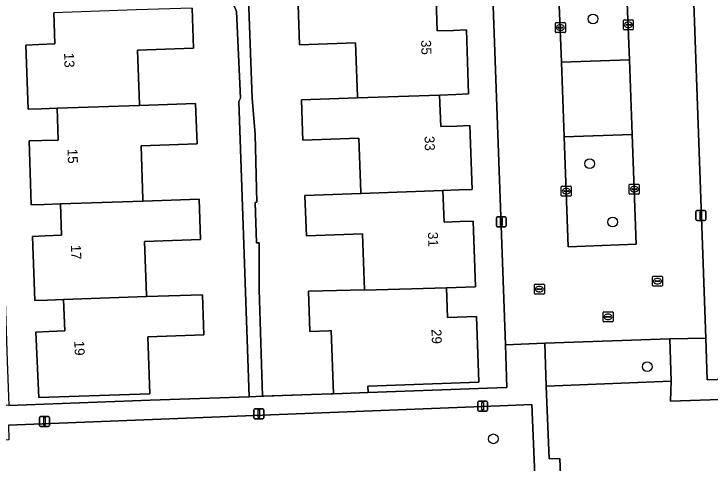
# Model space of a CAD drawing. Extents: x 161084 to 161928, y 385354 to 386522.
# Drawn here: x 161647.2 to 161717, y 386328.1 to 386373.2 of the extents above; entities that cross this region are included whole.
import ezdxf

# ---------------------------------------------------------------- set-up
doc = ezdxf.new("R2010")
doc.units = 0
for name, color, linetype in [('IMGEO_Boom', 7, 'Continuous'), ('IMGEO_Brandkraan', 7, 'Continuous'), ('IMGEO_Erf', 7, 'Continuous'), ('IMGEO_Groenvoorziening', 7, 'Continuous'), ('IMGEO_Kolk', 7, 'Continuous'), ('IMGEO_Lichtmast', 7, 'Continuous'), ('IMGEO_Muur', 7, 'Continuous'), ('IMGEO_Pand', 7, 'Continuous'), ('IMGEO_Pand_nummerreeks', 7, 'Continuous'), ('IMGEO_Parkeervlak_open', 7, 'Continuous'), ('IMGEO_Rijbaan_lokaal_open', 7, 'Continuous'), ('IMGEO_Rioolput', 7, 'Continuous'), ('IMGEO_Voetpad_open', 7, 'Continuous')]:
    doc.layers.add(name, color=color, linetype=linetype)

msp = doc.modelspace()

# ---------------------------------------------------------------- linework, layer by layer
at = {"layer": 'IMGEO_Boom'}
for centre in [(161705.243, 386372.729), (161704.895, 386358.196), (161707.213, 386352.331), (161710.675, 386337.816), (161695.252, 386330.574)]:
    msp.add_circle(centre, 0.489, dxfattribs=at)
at = {"layer": 'IMGEO_Brandkraan'}
for p, q in [((161706.32, 386343.321), (161707.172, 386343.321)), ((161706.245, 386342.395), (161706.245, 386343.247)), ((161706.504, 386342.815), (161706.504, 386342.827)), ((161706.942, 386342.778), (161706.544, 386342.778)), ((161706.547, 386342.864), (161706.945, 386342.864)), ((161706.733, 386343.101), (161706.758, 386343.101)), ((161706.988, 386342.827), (161706.988, 386342.815)), ((161707.246, 386343.247), (161707.246, 386342.395)), ((161707.172, 386342.321), (161706.32, 386342.321)), ((161706.756, 386342.541), (161706.731, 386342.541))]:
    msp.add_line(p, q, dxfattribs=at)
for points in [[(161706.32, 386343.321), (161707.172, 386343.321)], [(161706.245, 386342.395), (161706.245, 386343.247)], [(161707.246, 386343.247), (161707.246, 386342.395)], [(161707.172, 386342.321), (161706.32, 386342.321)]]:
    msp.add_lwpolyline(points, dxfattribs=at)
for centre, radius, start, end in [((161706.322, 386343.245), 0.0765, 91.55205, 178.44795), ((161706.322, 386343.245), 0.0765, 91.55205, 178.44795), ((161707.17, 386343.245), 0.0765, 1.55205, 88.44795), ((161707.17, 386343.245), 0.0765, 1.55205, 88.44795), ((161706.544, 386342.824), 0.0403, 85.87752, 175.75265), ((161706.541, 386342.814), 0.0366, 178.93798, 274.71019), ((161706.945, 386342.821), 0.043, 264.86636, 352.45326), ((161706.949, 386342.826), 0.0386, 1.73085, 96.63898), ((161706.322, 386342.397), 0.0765, 181.55205, 268.44795), ((161706.322, 386342.397), 0.0765, 181.55205, 268.44795), ((161707.17, 386342.397), 0.0765, 271.55205, 358.44795), ((161707.17, 386342.397), 0.0765, 271.55205, 358.44795)]:
    msp.add_arc(centre, radius, start, end, dxfattribs=at)
for centre, major_axis, ratio, start_param, end_param in [((161706.732, 386342.821), (-0.387, 0.002), 0.722429, 4.712389, 7.853982), ((161706.757, 386342.821), (-0.39, 0.002), 0.717154, 1.570796, 4.712389)]:
    msp.add_ellipse(centre, major_axis=major_axis, ratio=ratio, start_param=start_param, end_param=end_param, dxfattribs=at)
at = {"layer": 'IMGEO_Erf'}
for points in [[(161718.426, 386405.368), (161714.246, 386405.162), (161716.544, 386340.672), (161716.693, 386336.491), (161731.511, 386336.987)], [(161689.51, 386374.671), (161689.623, 386371.519), (161691.252, 386371.577), (161692.541, 386371.623), (161692.772, 386365.19), (161691.484, 386365.144), (161689.85, 386365.086), (161689.967, 386361.915), (161691.598, 386361.973), (161692.885, 386362.019), (161693.12, 386355.617), (161691.831, 386355.57), (161690.187, 386355.51), (161690.301, 386352.338), (161691.931, 386352.389), (161693.22, 386352.429), (161693.458, 386345.833), (161690.539, 386345.743), (161690.646, 386342.737), (161693.564, 386342.842), (161693.799, 386336.256), (161682.661, 386335.857), (161682.683, 386335.219), (161695.608, 386335.682), (161696.613, 386335.718), (161696.458, 386340.02), (161694.138, 386404.428)], [(161670.374, 386383.84), (161671.064, 386364.776), (161671.371, 386361.126), (161671.53, 386354.317), (161671.364, 386354.307), (161671.507, 386350.26), (161671.763, 386350.26), (161671.781, 386345.548), (161672.087, 386334.84), (161678.981, 386335.087), (161679.211, 386335.095), (161678.985, 386341.437), (161678.755, 386341.429), (161676.844, 386341.361), (161676.7, 386345.408), (161682.317, 386345.544), (161682.117, 386351.154), (161676.503, 386350.953), (161676.358, 386355.002), (161681.973, 386355.208), (161681.968, 386355.351), (161681.775, 386360.746), (161676.161, 386360.545), (161676.125, 386361.469), (161676.002, 386364.596), (161681.632, 386364.795), (161681.627, 386364.944), (161681.434, 386370.338), (161675.82, 386370.137), (161675.675, 386374.19)], [(161665.045, 386373.818), (161665.19, 386369.777), (161659.574, 386369.576), (161659.768, 386364.18), (161659.773, 386364.036), (161665.391, 386364.227), (161665.536, 386360.185), (161659.92, 386359.984), (161660.114, 386354.588), (161660.119, 386354.44), (161665.737, 386354.636), (161665.882, 386350.593), (161660.266, 386350.392), (161660.46, 386344.996), (161660.465, 386344.847), (161666.083, 386345.044), (161666.228, 386341.001), (161660.612, 386340.8), (161660.817, 386335.104), (161649.663, 386334.711), (161649.375, 386341.297), (161650.673, 386341.345), (161652.293, 386341.405), (161652.155, 386344.556), (161650.559, 386344.5), (161649.261, 386344.454), (161649.027, 386350.899), (161650.322, 386350.945), (161651.945, 386351.003), (161651.831, 386354.151), (161650.212, 386354.094), (161648.918, 386354.049), (161648.695, 386360.482), (161649.995, 386360.518), (161651.614, 386360.563), (161651.503, 386363.753), (161649.909, 386363.699), (161648.609, 386363.655), (161648.369, 386370.096), (161649.666, 386370.147), (161651.287, 386370.211), (161651.17, 386373.341)]]:
    msp.add_lwpolyline(points, dxfattribs=at)
msp.add_lwpolyline([(161669.497, 386373.487), (161669.194, 386374.194), (161668.159, 386403.534), (161663.979, 386403.39), (161644.315, 386402.713), (161646.505, 386338.361), (161646.656, 386333.93), (161660.841, 386334.438), (161670.779, 386334.793), (161669.719, 386364.437), (161669.901, 386364.767)], close=True, dxfattribs=at)
at = {"layer": 'IMGEO_Groenvoorziening'}
for points in [[(161708.175, 386386.566), (161701.338, 386386.414), (161702.094, 386368.384), (161708.908, 386368.631)], [(161702.362, 386360.894), (161702.758, 386349.86), (161709.571, 386350.102), (161709.176, 386361.133)], [(161713.072, 386336.352), (161712.93, 386340.597), (161700.393, 386340.17), (161700.558, 386335.87)], [(161770.443, 386331.912), (161771.946, 386331.948), (161771.741, 386335.293), (161766.755, 386335.169), (161766.729, 386336.162), (161712.996, 386334.367), (161713.072, 386336.352), (161700.558, 386335.87), (161700.839, 386328.558), (161701.918, 386328.595), (161702.136, 386322.917), (161737.195, 386324.733), (161770.615, 386326.464)], [(161699.109, 386334.013), (161696.69, 386333.925), (161646.639, 386331.937), (161646.674, 386330.47), (161610.96, 386329.563), (161611.214, 386322.838), (161609.73, 386322.75), (161609.873, 386318.297), (161667.929, 386321.203), (161700.638, 386322.84), (161700.48, 386326.968), (161699.417, 386326.93)]]:
    msp.add_lwpolyline(points, close=True, dxfattribs=at)
at = {"layer": 'IMGEO_Kolk'}
for p, q in [((161708.356, 386372.638), (161709.208, 386372.638)), ((161701.468, 386371.429), (161701.468, 386372.281)), ((161701.543, 386372.355), (161702.395, 386372.355)), ((161701.956, 386372.135), (161701.981, 386372.135)), ((161702.469, 386372.281), (161702.469, 386371.429)), ((161708.281, 386371.712), (161708.281, 386372.564)), ((161708.54, 386372.132), (161708.54, 386372.144)), ((161708.978, 386372.095), (161708.58, 386372.095)), ((161708.583, 386372.181), (161708.981, 386372.181)), ((161708.769, 386372.418), (161708.794, 386372.418)), ((161709.024, 386372.144), (161709.024, 386372.132)), ((161709.282, 386372.564), (161709.282, 386371.712)), ((161702.395, 386371.355), (161701.543, 386371.355)), ((161701.727, 386371.849), (161701.727, 386371.861)), ((161702.165, 386371.812), (161701.767, 386371.812)), ((161701.77, 386371.898), (161702.168, 386371.898)), ((161701.979, 386371.575), (161701.954, 386371.575)), ((161702.211, 386371.861), (161702.211, 386371.849)), ((161709.208, 386371.638), (161708.356, 386371.638)), ((161708.792, 386371.858), (161708.767, 386371.858)), ((161702.132, 386355.931), (161702.984, 386355.931)), ((161708.872, 386355.202), (161708.872, 386356.054)), ((161708.947, 386356.128), (161709.799, 386356.128)), ((161709.36, 386355.908), (161709.385, 386355.908)), ((161709.873, 386356.054), (161709.873, 386355.202)), ((161702.057, 386355.005), (161702.057, 386355.857)), ((161702.316, 386355.425), (161702.316, 386355.437)), ((161702.754, 386355.388), (161702.356, 386355.388)), ((161702.359, 386355.474), (161702.757, 386355.474)), ((161702.545, 386355.711), (161702.57, 386355.711)), ((161702.8, 386355.437), (161702.8, 386355.425)), ((161703.058, 386355.857), (161703.058, 386355.005)), ((161709.131, 386355.622), (161709.131, 386355.634)), ((161709.569, 386355.585), (161709.171, 386355.585)), ((161709.174, 386355.671), (161709.572, 386355.671)), ((161709.383, 386355.348), (161709.358, 386355.348)), ((161709.615, 386355.634), (161709.615, 386355.622)), ((161702.984, 386354.931), (161702.132, 386354.931)), ((161702.568, 386355.151), (161702.543, 386355.151)), ((161709.799, 386355.128), (161708.947, 386355.128))]:
    msp.add_line(p, q, dxfattribs=at)
for points in [[(161708.356, 386372.638), (161709.208, 386372.638)], [(161701.468, 386371.429), (161701.468, 386372.281)], [(161701.543, 386372.355), (161702.395, 386372.355)], [(161702.469, 386372.281), (161702.469, 386371.429)], [(161708.281, 386371.712), (161708.281, 386372.564)], [(161709.282, 386372.564), (161709.282, 386371.712)], [(161702.395, 386371.355), (161701.543, 386371.355)], [(161709.208, 386371.638), (161708.356, 386371.638)], [(161702.132, 386355.931), (161702.984, 386355.931)], [(161708.872, 386355.202), (161708.872, 386356.054)], [(161708.947, 386356.128), (161709.799, 386356.128)], [(161709.873, 386356.054), (161709.873, 386355.202)], [(161702.057, 386355.005), (161702.057, 386355.857)], [(161703.058, 386355.857), (161703.058, 386355.005)], [(161702.984, 386354.931), (161702.132, 386354.931)], [(161709.799, 386355.128), (161708.947, 386355.128)]]:
    msp.add_lwpolyline(points, dxfattribs=at)
for centre, radius, start, end in [((161708.358, 386372.562), 0.0765, 91.55205, 178.44795), ((161708.358, 386372.562), 0.0765, 91.55205, 178.44795), ((161709.206, 386372.562), 0.0765, 1.55205, 88.44795), ((161709.206, 386372.562), 0.0765, 1.55205, 88.44795), ((161701.545, 386372.279), 0.0765, 91.55205, 178.44795), ((161701.545, 386372.279), 0.0765, 91.55205, 178.44795), ((161702.393, 386372.279), 0.0765, 1.55205, 88.44795), ((161702.393, 386372.279), 0.0765, 1.55205, 88.44795), ((161708.58, 386372.141), 0.0403, 85.87752, 175.75265), ((161708.577, 386372.131), 0.0366, 178.93798, 274.71019), ((161708.981, 386372.138), 0.043, 264.86636, 352.45326), ((161708.985, 386372.143), 0.0386, 1.73085, 96.63898), ((161701.545, 386371.431), 0.0765, 181.55205, 268.44795), ((161701.545, 386371.431), 0.0765, 181.55205, 268.44795), ((161701.767, 386371.858), 0.0403, 85.87752, 175.75265), ((161701.764, 386371.848), 0.0366, 178.93798, 274.71019), ((161702.168, 386371.855), 0.043, 264.86636, 352.45326), ((161702.172, 386371.86), 0.0386, 1.73085, 96.63898), ((161702.393, 386371.431), 0.0765, 271.55205, 358.44795), ((161702.393, 386371.431), 0.0765, 271.55205, 358.44795), ((161708.358, 386371.714), 0.0765, 181.55205, 268.44795), ((161708.358, 386371.714), 0.0765, 181.55205, 268.44795), ((161709.206, 386371.714), 0.0765, 271.55205, 358.44795), ((161709.206, 386371.714), 0.0765, 271.55205, 358.44795), ((161702.134, 386355.855), 0.0765, 91.55205, 178.44795), ((161702.134, 386355.855), 0.0765, 91.55205, 178.44795), ((161702.982, 386355.855), 0.0765, 1.55205, 88.44795), ((161702.982, 386355.855), 0.0765, 1.55205, 88.44795), ((161708.949, 386356.052), 0.0765, 91.55205, 178.44795), ((161708.949, 386356.052), 0.0765, 91.55205, 178.44795), ((161709.797, 386356.052), 0.0765, 1.55205, 88.44795), ((161709.797, 386356.052), 0.0765, 1.55205, 88.44795), ((161702.356, 386355.434), 0.0403, 85.87752, 175.75265), ((161702.353, 386355.424), 0.0366, 178.93798, 274.71019), ((161702.757, 386355.431), 0.043, 264.86636, 352.45326), ((161702.761, 386355.436), 0.0386, 1.73085, 96.63898), ((161708.949, 386355.204), 0.0765, 181.55205, 268.44795), ((161708.949, 386355.204), 0.0765, 181.55205, 268.44795), ((161709.171, 386355.631), 0.0403, 85.87752, 175.75265), ((161709.168, 386355.621), 0.0366, 178.93798, 274.71019), ((161709.572, 386355.628), 0.043, 264.86636, 352.45326), ((161709.576, 386355.633), 0.0386, 1.73085, 96.63898), ((161709.797, 386355.204), 0.0765, 271.55205, 358.44795), ((161709.797, 386355.204), 0.0765, 271.55205, 358.44795), ((161702.134, 386355.007), 0.0765, 181.55205, 268.44795), ((161702.134, 386355.007), 0.0765, 181.55205, 268.44795), ((161702.982, 386355.007), 0.0765, 271.55205, 358.44795), ((161702.982, 386355.007), 0.0765, 271.55205, 358.44795)]:
    msp.add_arc(centre, radius, start, end, dxfattribs=at)
for centre, major_axis, ratio, start_param, end_param in [((161701.955, 386371.855), (-0.387, 0.002), 0.722429, 4.712389, 7.853982), ((161701.98, 386371.855), (-0.39, 0.002), 0.717154, 1.570796, 4.712389), ((161708.768, 386372.138), (-0.387, 0.002), 0.722429, 4.712389, 7.853982), ((161708.793, 386372.138), (-0.39, 0.002), 0.717154, 1.570796, 4.712389), ((161709.359, 386355.628), (-0.387, 0.002), 0.722429, 4.712389, 7.853982), ((161709.384, 386355.628), (-0.39, 0.002), 0.717154, 1.570796, 4.712389), ((161702.544, 386355.431), (-0.387, 0.002), 0.722429, 4.712389, 7.853982), ((161702.569, 386355.431), (-0.39, 0.002), 0.717154, 1.570796, 4.712389)]:
    msp.add_ellipse(centre, major_axis=major_axis, ratio=ratio, start_param=start_param, end_param=end_param, dxfattribs=at)
at = {"layer": 'IMGEO_Lichtmast'}
for p, q in [((161715.556, 386352.597), (161715.556, 386353.397)), ((161715.556, 386353.397), (161715.556, 386352.597)), ((161715.656, 386353.497), (161716.446, 386353.497)), ((161716.446, 386353.497), (161715.656, 386353.497)), ((161716.546, 386353.397), (161716.546, 386352.597)), ((161716.546, 386352.597), (161716.546, 386353.397)), ((161695.55, 386351.956), (161695.55, 386352.756)), ((161695.55, 386352.756), (161695.55, 386351.956)), ((161695.65, 386352.856), (161696.44, 386352.856)), ((161696.44, 386352.856), (161695.65, 386352.856)), ((161696.54, 386352.756), (161696.54, 386351.956)), ((161696.54, 386351.956), (161696.54, 386352.756)), ((161716.446, 386352.497), (161715.656, 386352.497)), ((161715.656, 386352.497), (161716.446, 386352.497)), ((161696.44, 386351.856), (161695.65, 386351.856)), ((161695.65, 386351.856), (161696.44, 386351.856)), ((161693.681, 386333.461), (161693.681, 386334.261)), ((161693.681, 386334.261), (161693.681, 386333.461)), ((161693.781, 386334.361), (161694.571, 386334.361)), ((161694.571, 386334.361), (161693.781, 386334.361)), ((161694.671, 386334.261), (161694.671, 386333.461)), ((161694.671, 386333.461), (161694.671, 386334.261)), ((161671.338, 386333.594), (161672.128, 386333.594)), ((161672.128, 386333.594), (161671.338, 386333.594)), ((161671.238, 386332.694), (161671.238, 386333.494)), ((161671.238, 386333.494), (161671.238, 386332.694)), ((161672.228, 386333.494), (161672.228, 386332.694)), ((161672.228, 386332.694), (161672.228, 386333.494)), ((161694.571, 386333.361), (161693.781, 386333.361)), ((161693.781, 386333.361), (161694.571, 386333.361)), ((161649.749, 386331.923), (161649.749, 386332.723)), ((161649.749, 386332.723), (161649.749, 386331.923)), ((161649.849, 386332.823), (161650.639, 386332.823)), ((161650.639, 386332.823), (161649.849, 386332.823)), ((161650.739, 386332.723), (161650.739, 386331.923)), ((161650.739, 386331.923), (161650.739, 386332.723)), ((161672.128, 386332.594), (161671.338, 386332.594)), ((161671.338, 386332.594), (161672.128, 386332.594)), ((161650.639, 386331.823), (161649.849, 386331.823)), ((161649.849, 386331.823), (161650.639, 386331.823))]:
    msp.add_line(p, q, dxfattribs=at)
for points in [[(161715.976, 386353.372), (161716.126, 386353.372), (161716.126, 386352.622), (161715.976, 386352.622), (161715.976, 386353.372)], [(161695.97, 386352.731), (161696.12, 386352.731), (161696.12, 386351.981), (161695.97, 386351.981), (161695.97, 386352.731)], [(161694.101, 386334.236), (161694.251, 386334.236), (161694.251, 386333.486), (161694.101, 386333.486), (161694.101, 386334.236)], [(161671.658, 386333.469), (161671.808, 386333.469), (161671.808, 386332.719), (161671.658, 386332.719), (161671.658, 386333.469)], [(161650.169, 386332.698), (161650.319, 386332.698), (161650.319, 386331.948), (161650.169, 386331.948), (161650.169, 386332.698)]]:
    msp.add_lwpolyline(points, dxfattribs=at)
for centre, start, end in [((161715.656, 386353.397), 90, 180), ((161715.656, 386353.397), 90, 180), ((161716.446, 386353.397), 0, 90), ((161716.446, 386353.397), 360, 90), ((161695.65, 386352.756), 90, 180), ((161695.65, 386352.756), 90, 180), ((161696.44, 386352.756), 0, 90), ((161696.44, 386352.756), 360, 90), ((161715.656, 386352.597), 180, 270), ((161715.656, 386352.597), 180, 270), ((161716.446, 386352.597), 270, 0), ((161716.446, 386352.597), 270, 0), ((161695.65, 386351.956), 180, 270), ((161695.65, 386351.956), 180, 270), ((161696.44, 386351.956), 270, 0), ((161696.44, 386351.956), 270, 0), ((161693.781, 386334.261), 90, 180), ((161693.781, 386334.261), 90, 180), ((161694.571, 386334.261), 0, 90), ((161694.571, 386334.261), 360, 90), ((161671.338, 386333.494), 90, 180), ((161671.338, 386333.494), 90, 180), ((161672.128, 386333.494), 0, 90), ((161672.128, 386333.494), 360, 90), ((161693.781, 386333.461), 180, 270), ((161693.781, 386333.461), 180, 270), ((161694.571, 386333.461), 270, 0), ((161694.571, 386333.461), 270, 0), ((161649.849, 386332.723), 90, 180), ((161649.849, 386332.723), 90, 180), ((161650.639, 386332.723), 0, 90), ((161650.639, 386332.723), 360, 90), ((161671.338, 386332.694), 180, 270), ((161671.338, 386332.694), 180, 270), ((161672.128, 386332.694), 270, 0), ((161672.128, 386332.694), 270, 0), ((161649.849, 386331.923), 180, 270), ((161649.849, 386331.923), 180, 270), ((161650.639, 386331.923), 270, 0), ((161650.639, 386331.923), 270, 0)]:
    msp.add_arc(centre, 0.1, start, end, dxfattribs=at)
at = {"layer": 'IMGEO_Muur'}
msp.add_lwpolyline([(161660.841, 386334.438), (161682.684, 386335.219)], dxfattribs=at)
at = {"layer": 'IMGEO_Pand'}
for points in [[(161692.541, 386371.623), (161691.252, 386371.577), (161689.623, 386371.519), (161689.51, 386374.671), (161681.29, 386374.385), (161675.675, 386374.19), (161675.82, 386370.137), (161681.434, 386370.338), (161681.627, 386364.944), (161681.632, 386364.795), (161689.85, 386365.086), (161691.484, 386365.144), (161692.772, 386365.19)], [(161659.574, 386369.576), (161665.19, 386369.777), (161665.045, 386373.818), (161659.427, 386373.625), (161651.17, 386373.341), (161651.287, 386370.211), (161649.666, 386370.147), (161648.369, 386370.096), (161648.609, 386363.655), (161649.909, 386363.699), (161651.503, 386363.753), (161659.773, 386364.036), (161659.768, 386364.18)], [(161692.885, 386362.019), (161691.598, 386361.973), (161689.967, 386361.915), (161689.85, 386365.086), (161681.632, 386364.795), (161676.002, 386364.596), (161676.125, 386361.469), (161676.161, 386360.545), (161681.775, 386360.746), (161681.968, 386355.351), (161681.973, 386355.208), (161690.187, 386355.51), (161691.831, 386355.57), (161693.12, 386355.617)], [(161659.92, 386359.984), (161665.536, 386360.185), (161665.391, 386364.227), (161659.773, 386364.036), (161651.503, 386363.753), (161651.614, 386360.563), (161649.995, 386360.518), (161648.695, 386360.482), (161648.918, 386354.049), (161650.212, 386354.094), (161651.831, 386354.151), (161660.119, 386354.44), (161660.114, 386354.588)], [(161693.22, 386352.429), (161691.931, 386352.389), (161690.301, 386352.338), (161690.187, 386355.51), (161681.973, 386355.208), (161676.358, 386355.002), (161676.503, 386350.953), (161682.117, 386351.154), (161682.317, 386345.544), (161682.32, 386345.49), (161690.539, 386345.743), (161693.458, 386345.833)], [(161660.266, 386350.392), (161665.882, 386350.593), (161665.737, 386354.636), (161660.119, 386354.44), (161651.831, 386354.151), (161651.945, 386351.003), (161650.322, 386350.945), (161649.027, 386350.899), (161649.261, 386344.454), (161650.559, 386344.5), (161652.155, 386344.556), (161660.465, 386344.847), (161660.46, 386344.996)], [(161693.564, 386342.842), (161690.646, 386342.737), (161690.539, 386345.743), (161682.32, 386345.49), (161682.317, 386345.544), (161676.7, 386345.408), (161676.844, 386341.361), (161678.755, 386341.429), (161678.985, 386341.437), (161679.211, 386335.095), (161682.683, 386335.219), (161682.661, 386335.857), (161693.799, 386336.256)], [(161666.083, 386345.044), (161660.465, 386344.847), (161652.155, 386344.556), (161652.293, 386341.405), (161650.673, 386341.345), (161649.375, 386341.297), (161649.663, 386334.711), (161660.817, 386335.104), (161660.612, 386340.8), (161666.228, 386341.001)]]:
    msp.add_lwpolyline(points, close=True, dxfattribs=at)
at = {"layer": 'IMGEO_Parkeervlak_open'}
msp.add_lwpolyline([(161708.908, 386368.631), (161702.094, 386368.384), (161702.362, 386360.894), (161709.176, 386361.133)], close=True, dxfattribs=at)
at = {"layer": 'IMGEO_Rijbaan_lokaal_open'}
msp.add_lwpolyline([(161714.246, 386405.162), (161707.464, 386404.75), (161707.871, 386394.066), (161708.175, 386386.566), (161708.908, 386368.631), (161709.176, 386361.133), (161709.571, 386350.102), (161702.758, 386349.86), (161702.362, 386360.894), (161702.094, 386368.384), (161701.338, 386386.414), (161701.05, 386393.863), (161700.702, 386404.522), (161694.138, 386404.428), (161696.458, 386340.02), (161700.393, 386340.17), (161712.93, 386340.597), (161716.544, 386340.672)], close=True, dxfattribs=at)
at = {"layer": 'IMGEO_Rioolput'}
for p, q in [((161711.206, 386345.971), (161711.206, 386346.823)), ((161711.281, 386346.897), (161712.133, 386346.897)), ((161712.207, 386346.823), (161712.207, 386345.971)), ((161699.437, 386346.099), (161700.289, 386346.099)), ((161711.465, 386346.391), (161711.465, 386346.403)), ((161711.903, 386346.354), (161711.505, 386346.354)), ((161711.508, 386346.44), (161711.906, 386346.44)), ((161711.717, 386346.117), (161711.692, 386346.117)), ((161711.694, 386346.677), (161711.719, 386346.677)), ((161711.949, 386346.403), (161711.949, 386346.391)), ((161699.362, 386345.173), (161699.362, 386346.025)), ((161699.621, 386345.593), (161699.621, 386345.605)), ((161700.059, 386345.556), (161699.661, 386345.556)), ((161699.664, 386345.642), (161700.062, 386345.642)), ((161699.85, 386345.879), (161699.875, 386345.879)), ((161700.105, 386345.605), (161700.105, 386345.593)), ((161700.363, 386346.025), (161700.363, 386345.173)), ((161712.133, 386345.897), (161711.281, 386345.897)), ((161700.289, 386345.099), (161699.437, 386345.099)), ((161699.873, 386345.319), (161699.848, 386345.319))]:
    msp.add_line(p, q, dxfattribs=at)
for points in [[(161711.206, 386345.971), (161711.206, 386346.823)], [(161711.281, 386346.897), (161712.133, 386346.897)], [(161712.207, 386346.823), (161712.207, 386345.971)], [(161699.437, 386346.099), (161700.289, 386346.099)], [(161699.362, 386345.173), (161699.362, 386346.025)], [(161700.363, 386346.025), (161700.363, 386345.173)], [(161712.133, 386345.897), (161711.281, 386345.897)], [(161700.289, 386345.099), (161699.437, 386345.099)]]:
    msp.add_lwpolyline(points, dxfattribs=at)
for centre, radius, start, end in [((161711.283, 386346.821), 0.0765, 91.55205, 178.44795), ((161711.283, 386346.821), 0.0765, 91.55205, 178.44795), ((161712.131, 386346.821), 0.0765, 1.55205, 88.44795), ((161712.131, 386346.821), 0.0765, 1.55205, 88.44795), ((161699.439, 386346.023), 0.0765, 91.55205, 178.44795), ((161699.439, 386346.023), 0.0765, 91.55205, 178.44795), ((161700.287, 386346.023), 0.0765, 1.55205, 88.44795), ((161700.287, 386346.023), 0.0765, 1.55205, 88.44795), ((161711.505, 386346.4), 0.0403, 85.87752, 175.75265), ((161711.502, 386346.39), 0.0366, 178.93798, 274.71019), ((161711.906, 386346.397), 0.043, 264.86636, 352.45326), ((161711.91, 386346.402), 0.0386, 1.73085, 96.63898), ((161699.661, 386345.602), 0.0403, 85.87752, 175.75265), ((161699.658, 386345.592), 0.0366, 178.93798, 274.71019), ((161700.062, 386345.599), 0.043, 264.86636, 352.45326), ((161700.066, 386345.604), 0.0386, 1.73085, 96.63898), ((161711.283, 386345.973), 0.0765, 181.55205, 268.44795), ((161711.283, 386345.973), 0.0765, 181.55205, 268.44795), ((161712.131, 386345.973), 0.0765, 271.55205, 358.44795), ((161712.131, 386345.973), 0.0765, 271.55205, 358.44795), ((161699.439, 386345.175), 0.0765, 181.55205, 268.44795), ((161699.439, 386345.175), 0.0765, 181.55205, 268.44795), ((161700.287, 386345.175), 0.0765, 271.55205, 358.44795), ((161700.287, 386345.175), 0.0765, 271.55205, 358.44795)]:
    msp.add_arc(centre, radius, start, end, dxfattribs=at)
for centre, major_axis, ratio, start_param, end_param in [((161711.693, 386346.397), (-0.387, 0.002), 0.722429, 4.712389, 7.853982), ((161711.718, 386346.397), (-0.39, 0.002), 0.717154, 1.570796, 4.712389), ((161699.849, 386345.599), (-0.387, 0.002), 0.722429, 4.712389, 7.853982), ((161699.874, 386345.599), (-0.39, 0.002), 0.717154, 1.570796, 4.712389)]:
    msp.add_ellipse(centre, major_axis=major_axis, ratio=ratio, start_param=start_param, end_param=end_param, dxfattribs=at)
at = {"layer": 'IMGEO_Voetpad_open'}
for points in [[(161669.872, 386403.593), (161668.159, 386403.534), (161669.194, 386374.194), (161669.497, 386373.487), (161669.901, 386364.767), (161669.719, 386364.437), (161670.779, 386334.793), (161672.087, 386334.84), (161671.781, 386345.548), (161671.763, 386350.26), (161671.507, 386350.26), (161671.364, 386354.307), (161671.53, 386354.317), (161671.371, 386361.126), (161671.064, 386364.776), (161670.374, 386383.84)], [(161766.641, 386338.163), (161752.605, 386337.693), (161748.429, 386337.553), (161742.238, 386337.346), (161740.702, 386337.294), (161731.511, 386336.987), (161716.693, 386336.491), (161716.544, 386340.672), (161712.93, 386340.597), (161713.072, 386336.352), (161712.996, 386334.367), (161766.729, 386336.162)]]:
    msp.add_lwpolyline(points, close=True, dxfattribs=at)
msp.add_lwpolyline([(161646.639, 386331.937), (161696.69, 386333.925), (161699.109, 386334.013), (161699.417, 386326.93), (161700.48, 386326.968), (161700.638, 386322.84), (161702.136, 386322.917), (161701.918, 386328.595), (161700.839, 386328.558), (161700.558, 386335.87), (161700.393, 386340.17), (161696.458, 386340.02), (161696.613, 386335.718), (161695.608, 386335.682), (161682.683, 386335.219), (161679.211, 386335.095), (161678.981, 386335.087), (161672.087, 386334.84), (161670.779, 386334.793), (161660.841, 386334.438), (161646.656, 386333.93), (161643.358, 386333.954)], dxfattribs=at)

# ---------------------------------------------------------------- texts
at = {"layer": 'IMGEO_Pand_nummerreeks'}
for s, rotation, p in [('35', 272.05671, (161687.994, 386370.594)), ('13', 272.03952, (161652.202, 386369.305)), ('33', 272.05671, (161688.34, 386360.958)), ('15', 272.03952, (161652.545, 386359.669)), ('31', 272.05671, (161688.686, 386351.322)), ('17', 272.03952, (161652.888, 386350.033)), ('29', 272.05671, (161689.035, 386341.572)), ('19', 272.03952, (161653.231, 386340.398))]:
    msp.add_text(s, height=1, rotation=rotation, dxfattribs=at).set_placement(p)

doc.saveas('drawing.dxf')
